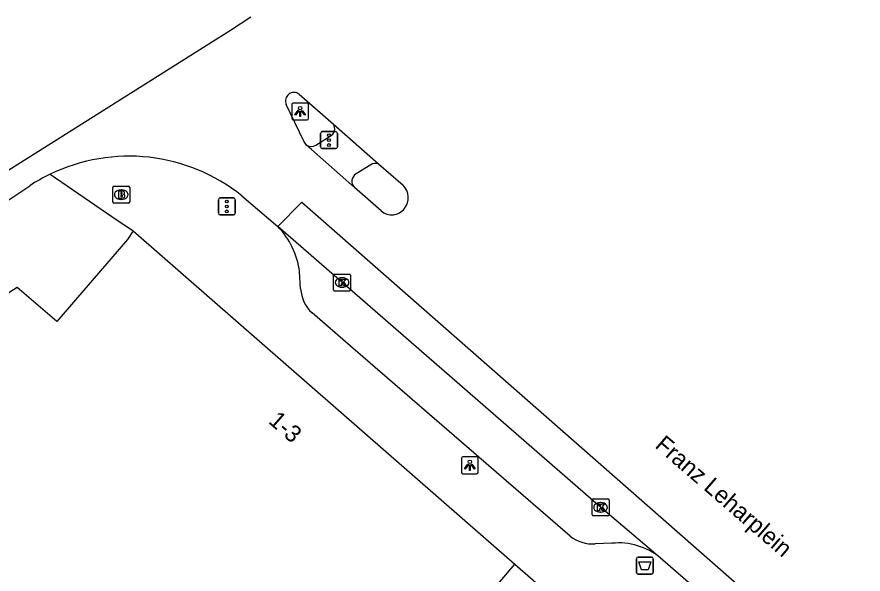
# Model space of a CAD drawing. Extents: x 159822 to 160765, y 380693 to 381634.
# Drawn here: x 160144.16 to 160194, y 381591.52 to 381624.35 of the extents above; entities that cross this region are included whole.
import ezdxf

# ---------------------------------------------------------------- set-up
doc = ezdxf.new("R2010")
doc.units = 0
for name, color, linetype in [('IMGEO_Afvalbak', 7, 'Continuous'), ('IMGEO_Brandkraan', 7, 'Continuous'), ('IMGEO_Kolk', 7, 'Continuous'), ('IMGEO_Lichtpunt', 7, 'Continuous'), ('IMGEO_Openbare_ruimte_label', 7, 'Continuous'), ('IMGEO_Pand', 7, 'Continuous'), ('IMGEO_Pand_nummerreeks', 7, 'Continuous'), ('IMGEO_Rijbaan_lokaal_gesloten', 7, 'Continuous'), ('IMGEO_Verkeersregelinstallatiepaal', 7, 'Continuous'), ('IMGEO_Voetpad_open', 7, 'Continuous')]:
    doc.layers.add(name, color=color, linetype=linetype)

msp = doc.modelspace()

# ---------------------------------------------------------------- linework, layer by layer
at = {"layer": 'IMGEO_Afvalbak'}
for p, q in [((160180.648, 381591.615), (160180.648, 381592.415)), ((160180.648, 381592.415), (160180.648, 381591.615)), ((160180.748, 381592.515), (160181.538, 381592.515)), ((160181.538, 381592.515), (160180.748, 381592.515)), ((160181.638, 381592.415), (160181.638, 381591.615)), ((160181.638, 381591.615), (160181.638, 381592.415)), ((160181.538, 381591.515), (160180.748, 381591.515)), ((160180.748, 381591.515), (160181.538, 381591.515))]:
    msp.add_line(p, q, dxfattribs=at)
msp.add_lwpolyline([(160180.791, 381592.229), (160181.495, 381592.229), (160181.346, 381591.759), (160180.94, 381591.759), (160180.791, 381592.229)], dxfattribs=at)
for centre, start, end in [((160180.748, 381592.415), 90, 180), ((160180.748, 381592.415), 90, 180), ((160181.538, 381592.415), 0, 90), ((160181.538, 381592.415), 360, 90), ((160180.748, 381591.615), 180, 270), ((160180.748, 381591.615), 180, 270), ((160181.538, 381591.615), 270, 0), ((160181.538, 381591.615), 270, 0)]:
    msp.add_arc(centre, 0.1, start, end, dxfattribs=at)
at = {"layer": 'IMGEO_Brandkraan'}
for p, q in [((160149.801, 381613.45), (160149.801, 381614.302)), ((160149.876, 381614.376), (160150.728, 381614.376)), ((160150.289, 381614.156), (160150.314, 381614.156)), ((160150.802, 381614.302), (160150.802, 381613.45)), ((160150.728, 381613.376), (160149.876, 381613.376)), ((160150.312, 381613.596), (160150.287, 381613.596))]:
    msp.add_line(p, q, dxfattribs=at)
for points in [[(160149.801, 381613.45), (160149.801, 381614.302)], [(160149.876, 381614.376), (160150.728, 381614.376)], [(160150.802, 381614.302), (160150.802, 381613.45)], [(160150.149, 381614.076), (160150.149, 381613.676), (160150.362, 381613.676)], [(160150.38, 381614.076), (160150.149, 381614.076)], [(160150.328, 381613.995), (160150.274, 381613.995), (160150.274, 381613.919)], [(160150.274, 381613.919), (160150.327, 381613.919)], [(160150.336, 381613.843), (160150.274, 381613.843), (160150.274, 381613.762)], [(160150.274, 381613.762), (160150.336, 381613.762)], [(160150.728, 381613.376), (160149.876, 381613.376)]]:
    msp.add_lwpolyline(points, dxfattribs=at)
for centre, radius, start, end in [((160149.878, 381614.3), 0.0765, 91.552, 178.448), ((160149.878, 381614.3), 0.0765, 91.552, 178.448), ((160150.726, 381614.3), 0.0765, 1.552, 88.448), ((160150.726, 381614.3), 0.0765, 1.552, 88.448), ((160150.329, 381613.957), 0.0379, 267.8285, 90.9355), ((160150.337, 381613.802), 0.0404, 269.8759, 90.5077), ((160150.368, 381613.927), 0.251, 268.6676, 293.5347), ((160150.384, 381613.931), 0.145, 59.4692, 91.5367), ((160150.409, 381613.978), 0.0922, 285.5137, 58.1501), ((160150.414, 381613.786), 0.105, 301.3115, 78.989), ((160149.878, 381613.452), 0.0765, 181.552, 268.448), ((160149.878, 381613.452), 0.0765, 181.552, 268.448), ((160150.726, 381613.452), 0.0765, 271.552, 358.448), ((160150.726, 381613.452), 0.0765, 271.552, 358.448)]:
    msp.add_arc(centre, radius, start, end, dxfattribs=at)
for centre, major_axis, ratio, start_param, end_param in [((160150.288, 381613.876), (-0.387, 0.002), 0.722429, 4.712389, 7.853982), ((160150.313, 381613.876), (-0.39, 0.002), 0.717154, 1.570796, 4.712389)]:
    msp.add_ellipse(centre, major_axis=major_axis, ratio=ratio, start_param=start_param, end_param=end_param, dxfattribs=at)
at = {"layer": 'IMGEO_Kolk'}
for p, q in [((160162.811, 381608.269), (160162.811, 381609.121)), ((160162.886, 381609.195), (160163.738, 381609.195)), ((160163.812, 381609.121), (160163.812, 381608.269)), ((160163.299, 381608.975), (160163.324, 381608.975)), ((160163.738, 381608.195), (160162.886, 381608.195)), ((160163.322, 381608.415), (160163.297, 381608.415)), ((160178.034, 381595.021), (160178.034, 381595.873)), ((160178.109, 381595.947), (160178.961, 381595.947)), ((160178.522, 381595.727), (160178.547, 381595.727)), ((160179.035, 381595.873), (160179.035, 381595.021)), ((160178.545, 381595.167), (160178.52, 381595.167)), ((160178.961, 381594.947), (160178.109, 381594.947))]:
    msp.add_line(p, q, dxfattribs=at)
for points in [[(160162.811, 381608.269), (160162.811, 381609.121)], [(160162.886, 381609.195), (160163.738, 381609.195)], [(160163.812, 381609.121), (160163.812, 381608.269)], [(160163.132, 381608.895), (160163.255, 381608.895), (160163.255, 381608.744), (160163.385, 381608.895), (160163.549, 381608.895), (160163.403, 381608.744), (160163.556, 381608.495), (160163.404, 381608.495), (160163.319, 381608.659), (160163.255, 381608.592), (160163.255, 381608.495), (160163.132, 381608.495), (160163.132, 381608.895)], [(160163.738, 381608.195), (160162.886, 381608.195)], [(160178.034, 381595.021), (160178.034, 381595.873)], [(160178.109, 381595.947), (160178.961, 381595.947)], [(160179.035, 381595.873), (160179.035, 381595.021)], [(160178.355, 381595.647), (160178.478, 381595.647), (160178.478, 381595.496), (160178.608, 381595.647), (160178.772, 381595.647), (160178.626, 381595.496), (160178.779, 381595.247), (160178.627, 381595.247), (160178.542, 381595.411), (160178.478, 381595.344), (160178.478, 381595.247), (160178.355, 381595.247), (160178.355, 381595.647)], [(160178.961, 381594.947), (160178.109, 381594.947)]]:
    msp.add_lwpolyline(points, dxfattribs=at)
for centre, start, end in [((160162.888, 381609.119), 91.552, 178.448), ((160162.888, 381609.119), 91.552, 178.448), ((160163.736, 381609.119), 1.552, 88.448), ((160163.736, 381609.119), 1.552, 88.448), ((160162.888, 381608.271), 181.552, 268.448), ((160162.888, 381608.271), 181.552, 268.448), ((160163.736, 381608.271), 271.552, 358.448), ((160163.736, 381608.271), 271.552, 358.448), ((160178.111, 381595.871), 91.552, 178.448), ((160178.111, 381595.871), 91.552, 178.448), ((160178.959, 381595.871), 1.552, 88.448), ((160178.959, 381595.871), 1.552, 88.448), ((160178.111, 381595.023), 181.552, 268.448), ((160178.111, 381595.023), 181.552, 268.448), ((160178.959, 381595.023), 271.552, 358.448), ((160178.959, 381595.023), 271.552, 358.448)]:
    msp.add_arc(centre, 0.0765, start, end, dxfattribs=at)
for centre, major_axis, ratio, start_param, end_param in [((160163.298, 381608.695), (-0.387, 0.002), 0.722429, 4.712389, 7.853982), ((160163.323, 381608.695), (-0.39, 0.002), 0.717154, 1.570796, 4.712389), ((160178.521, 381595.447), (-0.387, 0.002), 0.722429, 4.712389, 7.853982), ((160178.546, 381595.447), (-0.39, 0.002), 0.717154, 1.570796, 4.712389)]:
    msp.add_ellipse(centre, major_axis=major_axis, ratio=ratio, start_param=start_param, end_param=end_param, dxfattribs=at)
at = {"layer": 'IMGEO_Lichtpunt'}
for p, q in [((160160.343, 381619.179), (160160.343, 381618.372)), ((160160.343, 381619.179), (160160.343, 381618.372)), ((160161.245, 381619.274), (160160.437, 381619.274)), ((160161.245, 381619.274), (160160.437, 381619.274)), ((160161.339, 381618.372), (160161.339, 381619.179)), ((160161.339, 381618.372), (160161.339, 381619.179)), ((160160.437, 381618.278), (160161.245, 381618.278)), ((160160.437, 381618.278), (160161.245, 381618.278)), ((160170.335, 381598.331), (160170.335, 381597.524)), ((160170.335, 381598.331), (160170.335, 381597.524)), ((160171.237, 381598.426), (160170.429, 381598.426)), ((160171.237, 381598.426), (160170.429, 381598.426)), ((160171.331, 381597.524), (160171.331, 381598.331)), ((160171.331, 381597.524), (160171.331, 381598.331)), ((160170.429, 381597.43), (160171.237, 381597.43)), ((160170.429, 381597.43), (160171.237, 381597.43))]:
    msp.add_line(p, q, dxfattribs=at)
for points in [[(160160.717, 381618.843), (160160.756, 381618.815), (160160.568, 381618.553), (160160.53, 381618.58), (160160.717, 381618.843)], [(160160.819, 381618.795), (160160.866, 381618.795), (160160.866, 381618.473), (160160.819, 381618.473), (160160.819, 381618.795)], [(160160.929, 381618.815), (160160.967, 381618.842), (160161.154, 381618.58), (160161.115, 381618.552), (160160.929, 381618.815)], [(160170.709, 381597.995), (160170.748, 381597.967), (160170.56, 381597.705), (160170.522, 381597.732), (160170.709, 381597.995)], [(160170.811, 381597.947), (160170.858, 381597.947), (160170.858, 381597.625), (160170.811, 381597.625), (160170.811, 381597.947)], [(160170.921, 381597.967), (160170.959, 381597.994), (160171.146, 381597.732), (160171.107, 381597.704), (160170.921, 381597.967)]]:
    msp.add_lwpolyline(points, dxfattribs=at)
for centre in [(160160.842, 381618.977), (160170.834, 381598.129)]:
    msp.add_circle(centre, 0.0994, dxfattribs=at)
for centre, start, end in [((160160.437, 381619.179), 90, 180), ((160160.437, 381619.179), 90, 180), ((160161.245, 381619.179), 0, 90), ((160161.245, 381619.179), 0, 90), ((160160.437, 381618.372), 180, 270), ((160160.437, 381618.372), 180, 270), ((160161.245, 381618.372), 270, 0), ((160161.245, 381618.372), 270, 360), ((160170.429, 381598.331), 90, 180), ((160170.429, 381598.331), 90, 180), ((160171.237, 381598.331), 0, 90), ((160171.237, 381598.331), 0, 90), ((160170.429, 381597.524), 180, 270), ((160170.429, 381597.524), 180, 270), ((160171.237, 381597.524), 270, 0), ((160171.237, 381597.524), 270, 360)]:
    msp.add_arc(centre, 0.0946, start, end, dxfattribs=at)
at = {"layer": 'IMGEO_Pand'}
for points in [[(160151.001, 381611.744), (160150.668, 381611.223), (160146.505, 381606.408), (160144.166, 381608.406), (160135.277, 381602.727), (160134.889, 381602.479), (160135.093, 381602.111)], [(160151.001, 381611.744), (160173.487, 381592.106)], [(160161.846, 381578.332), (160173.487, 381592.106)], [(160173.487, 381592.106), (160180.733, 381585.778)]]:
    msp.add_lwpolyline(points, dxfattribs=at)
at = {"layer": 'IMGEO_Rijbaan_lokaal_gesloten'}
for points in [[(160141.863, 381614.189), (160156.742, 381623.575), (160157.945, 381624.347)], [(160160.786, 381619.793), (160162.8, 381618.026)], [(160161.222, 381616.795), (160161.057, 381617.017), (160160.022, 381619.19)], [(160162.8, 381618.026), (160165.46, 381615.691)], [(160164.034, 381614.303), (160161.512, 381616.543), (160161.222, 381616.795)], [(160165.46, 381615.691), (160166.904, 381614.424)], [(160142.662, 381612.896), (160144.914, 381614.397)], [(160165.614, 381612.916), (160164.034, 381614.303)], [(160157.414, 381613.803), (160159.525, 381611.997)], [(160159.525, 381611.997), (160160.933, 381613.43), (160186.253, 381591.214), (160209.315, 381571.088)], [(160182.054, 381592.474), (160178.546, 381595.44), (160159.525, 381611.997)], [(160208.255, 381569.281), (160207.244, 381570.426), (160206.55, 381571.137), (160205.904, 381571.731), (160205.144, 381572.475), (160201.046, 381576.027), (160187.633, 381587.603), (160182.054, 381592.474)]]:
    msp.add_lwpolyline(points, dxfattribs=at)
for centre, radius, start, end in [((160160.482, 381619.392), 0.503, 52.8555, 203.7102), ((160150.754, 381605.492), 10.65, 51.2951, 115.8666), ((160150.806, 381605.411), 10.746, 115.9265, 123.2527), ((160166.17, 381613.695), 1.034, 321.7823, 44.823), ((160166.235, 381613.615), 0.935, 228.3942, 323.201)]:
    msp.add_arc(centre, radius, start, end, dxfattribs=at)
at = {"layer": 'IMGEO_Verkeersregelinstallatiepaal'}
for p, q in [((160162.042, 381616.686), (160162.042, 381617.486)), ((160162.042, 381617.486), (160162.042, 381616.686)), ((160162.142, 381617.586), (160162.932, 381617.586)), ((160162.932, 381617.586), (160162.142, 381617.586)), ((160163.032, 381617.486), (160163.032, 381616.686)), ((160163.032, 381616.686), (160163.032, 381617.486)), ((160162.932, 381616.586), (160162.142, 381616.586)), ((160162.142, 381616.586), (160162.932, 381616.586)), ((160156.127, 381613.678), (160156.917, 381613.678)), ((160156.917, 381613.678), (160156.127, 381613.678)), ((160156.027, 381612.778), (160156.027, 381613.578)), ((160156.027, 381613.578), (160156.027, 381612.778)), ((160157.017, 381613.578), (160157.017, 381612.778)), ((160157.017, 381612.778), (160157.017, 381613.578)), ((160156.917, 381612.678), (160156.127, 381612.678)), ((160156.127, 381612.678), (160156.917, 381612.678))]:
    msp.add_line(p, q, dxfattribs=at)
for centre in [(160162.537, 381617.376), (160162.537, 381617.086), (160162.537, 381616.796), (160156.522, 381613.468), (160156.522, 381613.178), (160156.522, 381612.888)]:
    msp.add_circle(centre, 0.085, dxfattribs=at)
for centre, start, end in [((160162.142, 381617.486), 90, 180), ((160162.142, 381617.486), 90, 180), ((160162.932, 381617.486), 0, 90), ((160162.932, 381617.486), 360, 90), ((160162.142, 381616.686), 180, 270), ((160162.142, 381616.686), 180, 270), ((160162.932, 381616.686), 270, 0), ((160162.932, 381616.686), 270, 0), ((160156.127, 381613.578), 90, 180), ((160156.127, 381613.578), 90, 180), ((160156.917, 381613.578), 0, 90), ((160156.917, 381613.578), 360, 90), ((160156.127, 381612.778), 180, 270), ((160156.127, 381612.778), 180, 270), ((160156.917, 381612.778), 270, 0), ((160156.917, 381612.778), 270, 0)]:
    msp.add_arc(centre, 0.1, start, end, dxfattribs=at)
at = {"layer": 'IMGEO_Voetpad_open'}
for points in [[(160161.766, 381616.785), (160162.601, 381617.313)], [(160165.003, 381615.636), (160164.145, 381615.105)], [(160146.108, 381615.075), (160149.755, 381612.592), (160151.001, 381611.744)], [(160160.871, 381608.324), (160160.801, 381609.336)], [(160176.737, 381593.751), (160163.503, 381605.199), (160161.545, 381606.91)], [(160179.203, 381593.33), (160178.224, 381593.289)]]:
    msp.add_lwpolyline(points, dxfattribs=at)
for centre, radius, start, end in [((160162.379, 381617.759), 0.498, 296.4473, 32.3636), ((160161.502, 381617.225), 0.513, 236.9479, 300.9459), ((160165.291, 381615.172), 0.546, 71.9137, 121.8114), ((160164.403, 381614.661), 0.514, 120.1406, 224.0996), ((160156.168, 381608.751), 4.67, 7.1994, 44.0378), ((160162.911, 381608.429), 2.043, 182.9405, 228.0302), ((160178.121, 381595.581), 2.294, 232.9, 272.5807), ((160179.609, 381589.507), 3.845, 50.5142, 96.0616)]:
    msp.add_arc(centre, radius, start, end, dxfattribs=at)

# ---------------------------------------------------------------- texts
at = {"layer": 'IMGEO_Openbare_ruimte_label'}
msp.add_text('Franz Leharplein', height=1, rotation=319.1376, dxfattribs=at).set_placement((160181.681, 381599.015))
at = {"layer": 'IMGEO_Pand_nummerreeks'}
msp.add_text('1-3', height=1, rotation=318.7241, dxfattribs=at).set_placement((160158.923, 381600.456))

doc.saveas('drawing.dxf')
